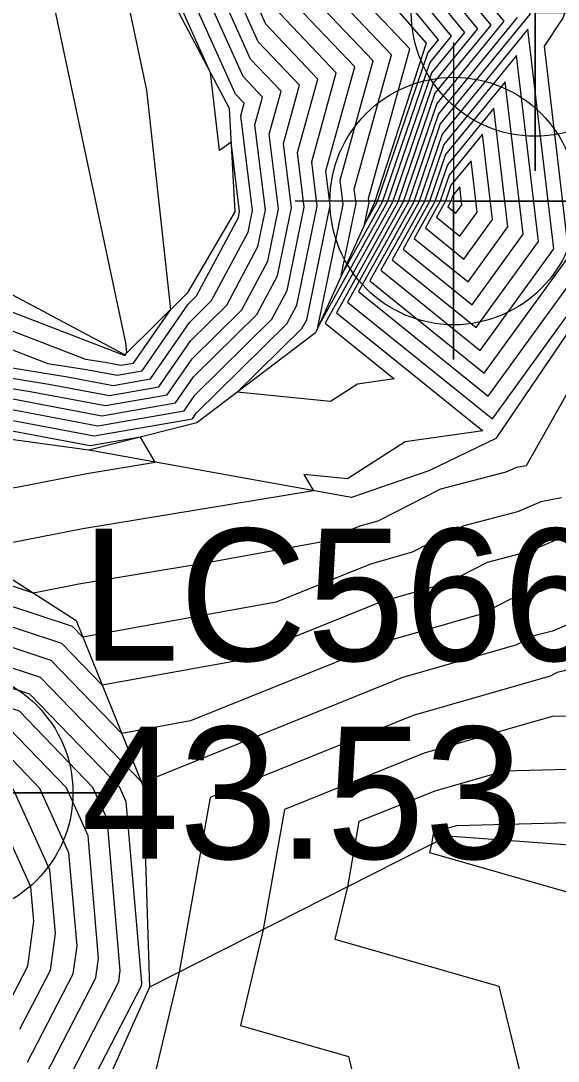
# Model space of a CAD drawing. Extents: x 2188792 to 2191981, y 386090 to 389710.
# Drawn here: x 2190412.38 to 2190422.56, y 387915.72 to 387935.42 of the extents above; entities that cross this region are included whole.
import ezdxf

# ---------------------------------------------------------------- set-up
doc = ezdxf.new("R2010")
doc.units = 0
for name, color, linetype in [('COGO Default Chain', 7, 'Continuous'), ('DTM Contours Major', 7, 'Continuous'), ('DTM Contours Minor', 7, 'Continuous'), ('Exist DTM Breakline Underwater Cogo Point CELL', 7, 'Continuous'), ('Exist DTM Regular Point Underwater CELL', 7, 'Continuous'), ('Exist DTM Regular Point Underwater Cogo Elevation', 7, 'Continuous'), ('Exist DTM Regular Point Underwater Cogo Number', 7, 'Continuous'), ('PH Exist DTM Breakline', 7, 'Continuous')]:
    doc.layers.add(name, color=color, linetype=linetype)

msp = doc.modelspace()

# ---------------------------------------------------------------- linework, layer by layer
at = {"layer": 'COGO Default Chain'}
msp.add_circle((2190407.162, 387908.956), 7.295, dxfattribs=at)
at = {"layer": 'DTM Contours Major'}
for points in [[(2190441.464, 387954.143), (2190439.711, 387951.837), (2190437.682, 387947.401), (2190436.122, 387945.196), (2190434.26, 387941.91), (2190432.855, 387938.091), (2190432.09, 387936.662), (2190431.258, 387935.96), (2190430.661, 387935.43), (2190429.119, 387933.463), (2190428.495, 387931.036), (2190427.765, 387929.647), (2190428.009, 387927.713), (2190425.621, 387924.493), (2190425.317, 387923.954), (2190424.074, 387923.716), (2190422.672, 387923.115), (2190422.539, 387923.081), (2190422.411, 387923.016), (2190419.816, 387922.271), (2190415.965, 387920.719), (2190415.379, 387917.408), (2190414.75, 387914.759)], [(2190410.718, 387944.581), (2190406.942, 387949.162), (2190406.494, 387949.63), (2190404.654, 387953.134), (2190404.192, 387953.64), (2190405.391, 387953.804), (2190406.768, 387950.126), (2190410.688, 387944.668), (2190410.833, 387944.501), (2190418.562, 387937.158), (2190420.284, 387935.062), (2190420.092, 387934.827), (2190419.123, 387931.987), (2190418.894, 387931.575), (2190418.977, 387931.979), (2190418.967, 387932.059), (2190419.752, 387934.897), (2190417.744, 387937.007), (2190417.604, 387937.319), (2190414.965, 387938.468), (2190414.682, 387938.725), (2190410.739, 387944.55), (2190410.726, 387944.571), (2190410.718, 387944.581)], [(2190412.943, 387913.815), (2190414.666, 387917.15), (2190414.673, 387917.206), (2190414.376, 387920.636), (2190414.249, 387920.917), (2190412.554, 387922.67), (2190411.119, 387923.141), (2190408.989, 387924.722), (2190408.49, 387924.837), (2190407.056, 387926.711), (2190406.697, 387927.79), (2190404.81, 387929.125), (2190402.81, 387930.242), (2190400.169, 387931.341), (2190399.827, 387931.06), (2190399.786, 387930.964), (2190395.775, 387932.834), (2190395.1, 387933.263), (2190394.571, 387933.595), (2190393.424, 387934.779), (2190393.469, 387935.276), (2190393.162, 387936.988)], [(2190411.844, 387928.132), (2190413.841, 387927.756), (2190415.472, 387928.041), (2190415.678, 387928.338), (2190417.136, 387929.773), (2190417.426, 387930.318), (2190417.751, 387931.896), (2190417.623, 387932.93), (2190418.007, 387934.322), (2190417.023, 387935.358), (2190416.345, 387936.867)], [(2190399.986, 387935.958), (2190401.983, 387934.073), (2190404.327, 387932.411), (2190406.242, 387931.502), (2190412.889, 387928.937), (2190413.623, 387928.82), (2190414.203, 387928.711), (2190414.677, 387928.794), (2190415.548, 387930.056), (2190415.709, 387930.214), (2190416.503, 387931.702), (2190416.526, 387931.813), (2190416.362, 387933.128), (2190416.146, 387932.971), (2190415.973, 387934.44), (2190415.087, 387936.416)], [(2190420.977, 387936.088), (2190421.531, 387935.415), (2190420.26, 387933.858), (2190419.624, 387931.995), (2190418.569, 387930.098), (2190421.313, 387927.885), (2190423.352, 387930.693)], [(2190421.556, 387934.271), (2190420.428, 387932.89), (2190420.125, 387932.003), (2190419.624, 387931.101), (2190420.929, 387930.048), (2190421.899, 387931.384), (2190421.556, 387934.271)], [(2190423.688, 387930.071), (2190421.952, 387926.998), (2190421.771, 387926.963), (2190421.567, 387926.876), (2190420.331, 387926.555), (2190419.142, 387925.95), (2190418.801, 387925.852), (2190418.032, 387925.542), (2190415.844, 387925.145), (2190413.478, 387924.754), (2190412.62, 387924.587), (2190410.845, 387925.171)], [(2190412.22, 387916.958), (2190412.512, 387917.524), (2190412.626, 387918.375), (2190412.569, 387919.026), (2190411.733, 387920.87)]]:
    msp.add_lwpolyline(points, dxfattribs=at)
at = {"layer": 'DTM Contours Minor'}
for points in [[(2190405.878, 387954.077), (2190421.557, 387936.029), (2190421.944, 387935.661), (2190422.03, 387935.556), (2190420.327, 387933.471), (2190419.824, 387931.998), (2190418.991, 387930.499), (2190421.159, 387928.75), (2190422.771, 387930.969), (2190422.299, 387934.943), (2190422.647, 387935.469), (2190422.843, 387936.01), (2190422.836, 387936.428), (2190422.118, 387935.798), (2190406.116, 387953.993)], [(2190410.27, 387944.6), (2190406.974, 387948.599), (2190405.722, 387949.904), (2190404.214, 387952.778), (2190403.412, 387953.657), (2190405.496, 387953.942), (2190406.488, 387951.291), (2190409.314, 387947.356), (2190413.897, 387942.081), (2190419.528, 387936.73), (2190420.783, 387935.203), (2190420.159, 387934.439), (2190419.323, 387931.99), (2190418.009, 387929.625), (2190418.487, 387931.946), (2190418.429, 387932.408), (2190419.054, 387934.667), (2190417.455, 387936.347), (2190417.101, 387937.138), (2190414.963, 387938.069), (2190414.225, 387938.738), (2190410.921, 387943.62), (2190410.505, 387944.279), (2190410.27, 387944.6)], [(2190410.494, 387944.591), (2190406.958, 387948.881), (2190406.108, 387949.767), (2190404.434, 387952.956), (2190403.802, 387953.649), (2190405.444, 387953.873), (2190406.628, 387950.708), (2190410.001, 387946.012), (2190412.365, 387943.291), (2190419.045, 387936.944), (2190420.534, 387935.133), (2190420.126, 387934.633), (2190419.223, 387931.988), (2190418.451, 387930.6), (2190418.732, 387931.962), (2190418.698, 387932.234), (2190419.403, 387934.782), (2190417.6, 387936.677), (2190417.352, 387937.228), (2190414.964, 387938.268), (2190414.454, 387938.732), (2190410.83, 387944.085), (2190410.615, 387944.425), (2190410.494, 387944.591)], [(2190400.066, 387936.651), (2190402.612, 387934.247), (2190404.213, 387933.113), (2190405.52, 387932.492), (2190414.317, 387929.098), (2190414.334, 387929.095), (2190414.348, 387929.093), (2190414.359, 387929.095), (2190414.39, 387929.141), (2190414.37, 387929.328), (2190412.453, 387938.342)], [(2190398.097, 387937.445), (2190399.905, 387935.266), (2190401.353, 387933.899), (2190404.441, 387931.71), (2190406.964, 387930.512), (2190411.462, 387928.777), (2190412.911, 387928.545), (2190414.058, 387928.329), (2190414.995, 387928.492), (2190415.6, 387929.369), (2190416.28, 387930.038), (2190416.872, 387931.148), (2190417.016, 387931.846), (2190416.816, 387933.453), (2190416.961, 387933.978), (2190416.59, 387934.368), (2190415.59, 387936.596)], [(2190397.874, 387937.32), (2190399.865, 387934.919), (2190401.038, 387933.812), (2190404.499, 387931.359), (2190407.325, 387930.017), (2190410.748, 387928.696), (2190412.555, 387928.407), (2190413.986, 387928.138), (2190415.154, 387928.342), (2190415.626, 387929.025), (2190416.565, 387929.95), (2190417.057, 387930.872), (2190417.261, 387931.863), (2190417.085, 387933.279), (2190417.31, 387934.093), (2190416.734, 387934.698), (2190415.842, 387936.687)], [(2190412.509, 387915.701), (2190413.374, 387917.374), (2190413.445, 387917.907), (2190413.292, 387919.67), (2190412.74, 387920.889), (2190411.951, 387921.704), (2190411.283, 387921.924), (2190408.171, 387924.234), (2190408.077, 387924.255), (2190406.004, 387926.965), (2190405.834, 387927.475), (2190404.943, 387928.105), (2190401.682, 387929.927), (2190400.365, 387930.475), (2190400.195, 387930.335), (2190400.174, 387930.287), (2190394.553, 387932.906), (2190394.354, 387933.033), (2190394.197, 387933.132), (2190392.641, 387934.737), (2190392.656, 387934.903), (2190392.239, 387937.225)], [(2190412.654, 387915.072), (2190413.804, 387917.3), (2190413.854, 387917.673), (2190413.654, 387919.992), (2190413.243, 387920.898), (2190412.152, 387922.026), (2190411.228, 387922.33), (2190408.444, 387924.396), (2190408.215, 387924.449), (2190406.355, 387926.88), (2190406.122, 387927.58), (2190404.899, 387928.445), (2190402.058, 387930.032), (2190400.3, 387930.764), (2190400.072, 387930.576), (2190400.045, 387930.513), (2190394.96, 387932.882), (2190394.602, 387933.11), (2190394.322, 387933.286), (2190392.902, 387934.751), (2190392.927, 387935.028), (2190392.546, 387937.146)], [(2190412.798, 387914.444), (2190414.235, 387917.225), (2190414.264, 387917.44), (2190414.015, 387920.314), (2190413.746, 387920.907), (2190412.353, 387922.348), (2190411.174, 387922.736), (2190408.717, 387924.559), (2190408.352, 387924.643), (2190406.706, 387926.796), (2190406.409, 387927.685), (2190404.855, 387928.785), (2190402.434, 387930.137), (2190400.234, 387931.052), (2190399.95, 387930.818), (2190399.915, 387930.739), (2190395.368, 387932.858), (2190394.851, 387933.186), (2190394.446, 387933.441), (2190393.163, 387934.765), (2190393.198, 387935.152), (2190392.854, 387937.067)], [(2190397.65, 387937.195), (2190399.825, 387934.573), (2190400.724, 387933.725), (2190404.556, 387931.009), (2190407.686, 387929.522), (2190410.034, 387928.616), (2190412.2, 387928.27), (2190413.914, 387927.947), (2190415.313, 387928.191), (2190415.652, 387928.682), (2190416.85, 387929.861), (2190417.241, 387930.595), (2190417.506, 387931.88), (2190417.354, 387933.104), (2190417.659, 387934.208), (2190416.878, 387935.028), (2190416.094, 387936.777)], [(2190423.613, 387924.365), (2190422.451, 387923.867), (2190422.097, 387923.776), (2190421.757, 387923.603), (2190419.613, 387922.987), (2190414.784, 387921.041), (2190414.662, 387921.019), (2190412.755, 387922.991), (2190411.064, 387923.547), (2190409.262, 387924.885), (2190408.628, 387925.031), (2190407.407, 387926.627), (2190406.984, 387927.895), (2190404.766, 387929.465), (2190403.186, 387930.348), (2190400.104, 387931.63), (2190399.705, 387931.301), (2190399.657, 387931.19), (2190396.182, 387932.809), (2190395.348, 387933.339), (2190394.695, 387933.75), (2190393.685, 387934.792), (2190393.74, 387935.4), (2190393.469, 387936.909)], [(2190400.026, 387936.305), (2190402.297, 387934.16), (2190404.27, 387932.762), (2190405.881, 387931.997), (2190413.603, 387929.018), (2190413.978, 387928.958), (2190414.275, 387928.902), (2190414.518, 387928.944), (2190415.219, 387929.96), (2190414.767, 387934.113), (2190414.152, 387937)], [(2190399.946, 387935.612), (2190401.668, 387933.986), (2190404.384, 387932.061), (2190406.603, 387931.007), (2190412.176, 387928.857), (2190413.267, 387928.682), (2190414.131, 387928.52), (2190414.836, 387928.643), (2190415.574, 387929.712), (2190415.995, 387930.126), (2190416.687, 387931.425), (2190416.771, 387931.83), (2190416.547, 387933.627), (2190416.612, 387933.863), (2190416.445, 387934.038), (2190415.338, 387936.506)], [(2190420.011, 387936.516), (2190421.032, 387935.274), (2190420.193, 387934.246), (2190419.424, 387931.992), (2190418.148, 387929.697), (2190419.453, 387928.644), (2190418.76, 387928.545), (2190418.247, 387928.214), (2190416.481, 387928.391), (2190417.706, 387929.597), (2190417.796, 387929.764), (2190418.242, 387931.929), (2190418.16, 387932.582), (2190418.705, 387934.552), (2190417.311, 387936.017)], [(2190420.494, 387936.302), (2190421.282, 387935.344), (2190420.226, 387934.052), (2190419.524, 387931.993), (2190418.359, 387929.897), (2190421.13, 387927.662), (2190419.659, 387927.451), (2190418.569, 387926.749), (2190417.74, 387926.832), (2190417.922, 387926.526), (2190413.556, 387925.803), (2190411.384, 387925.381), (2190410.79, 387925.576), (2190410.625, 387925.699), (2190409.316, 387926.001), (2190409.161, 387926.204), (2190408.422, 387928.421), (2190407.974, 387928.738), (2190408.408, 387928.532)], [(2190422.625, 387926.389), (2190422.231, 387926.314), (2190421.788, 387926.124), (2190420.772, 387925.86), (2190419.796, 387925.363), (2190419.004, 387925.136), (2190417.22, 387924.417), (2190413.555, 387923.752), (2190413.358, 387923.956), (2190410.9, 387924.765), (2190410.08, 387925.373), (2190409.041, 387925.613), (2190408.46, 387926.373), (2190407.847, 387928.211), (2190404.633, 387930.485), (2190404.314, 387930.663), (2190399.908, 387932.496), (2190399.337, 387932.027), (2190399.269, 387931.867), (2190397.403, 387932.737), (2190396.094, 387933.568), (2190395.069, 387934.214), (2190394.468, 387934.833), (2190394.553, 387935.772)], [(2190408.408, 387928.532), (2190408.606, 387928.455), (2190411.488, 387927.995), (2190413.769, 387927.566), (2190415.632, 387927.89), (2190415.703, 387927.995), (2190417.421, 387929.685), (2190417.611, 387930.041), (2190417.997, 387931.913), (2190417.892, 387932.756), (2190418.356, 387934.437), (2190417.167, 387935.687)], [(2190423.153, 387925.015), (2190422.23, 387924.619), (2190421.656, 387924.471), (2190421.103, 387924.189), (2190419.41, 387923.703), (2190415.596, 387922.167), (2190414.293, 387921.93), (2190412.956, 387923.313), (2190411.009, 387923.953), (2190409.535, 387925.047), (2190408.766, 387925.225), (2190407.758, 387926.542), (2190407.272, 387928.001), (2190404.721, 387929.805), (2190403.562, 387930.453), (2190400.038, 387931.918), (2190399.582, 387931.543), (2190399.527, 387931.416), (2190396.589, 387932.785), (2190395.597, 387933.415), (2190394.82, 387933.905), (2190393.946, 387934.806), (2190394.011, 387935.524)], [(2190422.692, 387925.664), (2190422.009, 387925.372), (2190421.214, 387925.165), (2190420.45, 387924.776), (2190419.207, 387924.419), (2190416.408, 387923.292), (2190413.924, 387922.841), (2190413.157, 387923.635), (2190410.954, 387924.359), (2190409.807, 387925.21), (2190408.903, 387925.419), (2190408.109, 387926.457), (2190407.559, 387928.106), (2190404.677, 387930.145), (2190403.938, 387930.558), (2190399.973, 387932.207), (2190399.46, 387931.785), (2190399.398, 387931.642), (2190396.996, 387932.761), (2190395.845, 387933.492), (2190394.944, 387934.059), (2190394.207, 387934.82), (2190394.282, 387935.648)], [(2190421.781, 387935.485), (2190420.293, 387933.664), (2190419.724, 387931.997), (2190418.78, 387930.298), (2190421.236, 387928.317), (2190423.061, 387930.831)], [(2190421.986, 387935.268), (2190420.361, 387933.277), (2190419.925, 387932), (2190419.202, 387930.7), (2190421.083, 387929.183), (2190422.48, 387931.107), (2190421.986, 387935.268)], [(2190421.771, 387934.769), (2190420.394, 387933.083), (2190420.025, 387932.002), (2190419.413, 387930.9), (2190421.006, 387929.615), (2190422.189, 387931.246), (2190421.771, 387934.769)], [(2190421.341, 387933.773), (2190420.461, 387932.696), (2190420.225, 387932.005), (2190419.834, 387931.302), (2190420.852, 387930.481), (2190421.608, 387931.522), (2190421.341, 387933.773)], [(2190421.126, 387933.275), (2190420.495, 387932.502), (2190420.326, 387932.007), (2190420.045, 387931.502), (2190420.775, 387930.913), (2190421.317, 387931.66), (2190421.126, 387933.275)], [(2190420.911, 387932.776), (2190420.528, 387932.309), (2190420.426, 387932.008), (2190420.256, 387931.703), (2190420.698, 387931.346), (2190421.027, 387931.799), (2190420.911, 387932.776)], [(2190420.695, 387932.278), (2190420.562, 387932.115), (2190420.526, 387932.01), (2190420.467, 387931.903), (2190420.621, 387931.779), (2190420.736, 387931.937), (2190420.695, 387932.278)], [(2190413.697, 387927.375), (2190411.132, 387927.857), (2190409.395, 387928.135), (2190409.661, 387926.435), (2190410.748, 387926.351), (2190412.334, 387926.6), (2190413.633, 387926.852), (2190414.928, 387927.066), (2190414.647, 387927.54), (2190413.697, 387927.375)], [(2190423.27, 387922.272), (2190422.445, 387922.251), (2190420.019, 387921.554), (2190417.375, 387920.489), (2190416.973, 387918.217), (2190416.541, 387916.398), (2190418.589, 387915.81), (2190420.019, 387909.952)], [(2190424.442, 387921.292), (2190421.54, 387921.217), (2190420.222, 387920.838), (2190418.785, 387920.259), (2190418.567, 387919.025), (2190418.332, 387918.036), (2190421.438, 387917.146), (2190423.608, 387908.257)], [(2190412.364, 387916.329), (2190412.943, 387917.449), (2190413.035, 387918.141), (2190412.931, 387919.348), (2190412.236, 387920.88)], [(2190425.614, 387920.311), (2190420.635, 387920.182), (2190420.424, 387920.122), (2190420.195, 387920.03), (2190420.161, 387919.833), (2190420.123, 387919.675), (2190424.288, 387918.481)]]:
    msp.add_lwpolyline(points, dxfattribs=at)
at = {"layer": 'Exist DTM Breakline Underwater Cogo Point CELL'}
msp.add_lwpolyline([(2190422.122, 387938.582), (2190422.122, 387932.582), (2190422.122, 387935.582), (2190425.122, 387935.582), (2190419.122, 387935.582)], dxfattribs=at)
msp.add_circle((2190422.122, 387935.582), 2.344, dxfattribs=at)
at = {"layer": 'Exist DTM Regular Point Underwater CELL'}
for points in [[(2190420.58, 387935.011), (2190420.58, 387929.011), (2190420.58, 387932.011), (2190423.58, 387932.011), (2190417.58, 387932.011)], [(2190411.023, 387923.806), (2190411.023, 387917.806), (2190411.023, 387920.806), (2190414.023, 387920.806), (2190408.023, 387920.806)]]:
    msp.add_lwpolyline(points, dxfattribs=at)
for centre in [(2190420.58, 387932.011), (2190411.023, 387920.806)]:
    msp.add_circle(centre, 2.344, dxfattribs=at)
at = {"layer": 'PH Exist DTM Breakline'}
for points in [[(2190458.846, 387989.471), (2190459.987, 387979.889), (2190458.835, 387971.046), (2190455.567, 387962.921), (2190452.298, 387954.797), (2190449.116, 387948.214), (2190445.376, 387942.105), (2190441.636, 387935.995), (2190437.871, 387930.123), (2190434.257, 387925.814), (2190433.022, 387924.161), (2190430.148, 387920.192), (2190426.54, 387919.536), (2190420.463, 387919.986), (2190414.817, 387917.123)], [(2190445.405, 387962.798), (2190441.415, 387956.288), (2190437.443, 387951.593), (2190434.08, 387947.178), (2190428.998, 387939.67), (2190425.874, 387934.774), (2190423.496, 387930.624), (2190421.379, 387927.516), (2190420.112, 387926.9), (2190418.647, 387926.395), (2190413.666, 387927.294)], [(2190405.25, 387953.617), (2190406.924, 387949.477), (2190410.733, 387944.58), (2190414.967, 387938.716), (2190417.932, 387937.436), (2190420.062, 387934.999), (2190419.081, 387931.986), (2190417.96, 387929.518), (2190415.717, 387927.809), (2190413.666, 387927.294), (2190410.716, 387927.696), (2190408.475, 387928.441), (2190404.599, 387930.743), (2190399.694, 387933.44), (2190396.705, 387936.665), (2190395.755, 387936.322), (2190395.616, 387934.894), (2190397.112, 387933.882), (2190398.819, 387932.652), (2190399.035, 387932.622)], [(2190400.331, 387953.726), (2190402.209, 387951.155), (2190407.196, 387944.732), (2190409.169, 387942.518), (2190411.863, 387938.808), (2190414.954, 387936.368), (2190416.328, 387933.769), (2190416.433, 387931.807), (2190415.532, 387930.269), (2190414.351, 387929.102)], [(2190414.351, 387929.102), (2190403.967, 387934.622), (2190400.302, 387938.68), (2190397.262, 387940.646), (2190394.116, 387940.386), (2190391.805, 387937.336), (2190392.248, 387934.717), (2190394.041, 387932.937), (2190400.56, 387929.613), (2190405.062, 387927.192), (2190407.981, 387924.12), (2190411.426, 387920.865), (2190412.146, 387918.649), (2190412.072, 387917.601), (2190410.569, 387914.478), (2190409.097, 387912.052), (2190407.157, 387907.788), (2190406.505, 387905.184), (2190405.325, 387898.816), (2190402.894, 387894.9), (2190400.449, 387892.102), (2190399.472, 387888.556), (2190401.91, 387881.874)], [(2190408.475, 387928.441), (2190409.416, 387926.142), (2190410.762, 387925.78), (2190413.428, 387924.068), (2190414.7, 387920.925), (2190414.817, 387917.123), (2190413.078, 387913.228), (2190410.816, 387911.197), (2190407.157, 387907.788)]]:
    msp.add_lwpolyline(points, dxfattribs=at)

# ---------------------------------------------------------------- texts
at = {"layer": 'Exist DTM Regular Point Underwater Cogo Elevation'}
msp.add_text('43.53', height=2.5, dxfattribs=at).set_placement((2190413.523, 387919.556))
at = {"layer": 'Exist DTM Regular Point Underwater Cogo Number'}
msp.add_text('LC566', height=2.5, dxfattribs=at).set_placement((2190413.523, 387923.306))

doc.saveas('drawing.dxf')
